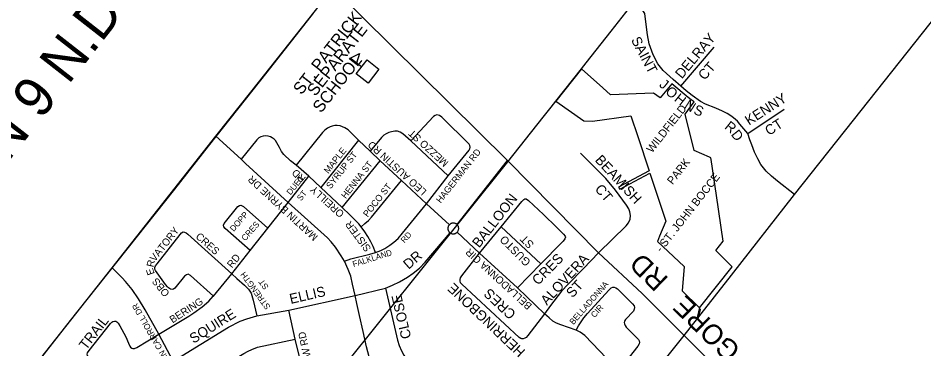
# Model space of a CAD drawing. Extents: x 586326 to 623965, y 4819854 to 4857850.
# Drawn here: x 601554 to 603818, y 4851722 to 4852549 of the extents above; entities that cross this region are included whole.
import ezdxf

# ---------------------------------------------------------------- set-up
doc = ezdxf.new("R2010")
doc.units = 0
for name, color, linetype in [('Lots_Concessions', 7, 'Continuous'), ('Major Rds and Hwys', 7, 'Continuous'), ('Major Rds Lbls', 7, 'Continuous'), ('Minor Rd Lbls', 7, 'Continuous'), ('Minor Rds', 7, 'Continuous'), ('Municipal Bdry', 7, 'Continuous'), ('Park Lbls', 7, 'Continuous'), ('Park Outlines', 7, 'Continuous'), ('Proposed Secondary Rds', 7, 'Continuous'), ('School Syms_Lbls', 7, 'Continuous'), ('Secondary Rds Lbls', 7, 'Continuous')]:
    doc.layers.add(name, color=color, linetype=linetype)

msp = doc.modelspace()

# ---------------------------------------------------------------- linework, layer by layer
at = {"layer": 'Lots_Concessions'}
for p, q in [((603035.9, 4852515.8), (603091, 4852586.1)), ((602986, 4852452.7), (603035.9, 4852515.8)), ((602973.5, 4852436.9), (602986, 4852452.7)), ((602961.8, 4852422), (602973.5, 4852436.9)), ((602898, 4852341.2), (602961.8, 4852422)), ((602886.2, 4852326.1), (602898, 4852341.2)), ((602866.3, 4852301), (602886.2, 4852326.1)), ((602778.2, 4852189.6), (602866.3, 4852301)), ((602358.1, 4851665.6), (602777.6, 4852189.1))]:
    msp.add_line(p, q, dxfattribs=at)
at = {"layer": 'Major Rds and Hwys'}
for points in [[(603641.7, 4852294), (604066.9, 4852830.6)], [(602048.3, 4852253.2), (602135.8, 4852364), (602341.6, 4852624.7)], [(602777.3, 4852192.7), (602341.6, 4852624.7)], [(603494.1, 4852107.8), (603641.7, 4852294)], [(601789, 4851924.6), (602048.3, 4852253.2)], [(603004.8, 4851961.8), (602777.3, 4852192.7)], [(603218.9, 4851755.4), (603336.6, 4851906.2), (603494.1, 4852107.8)], [(603218.9, 4851755.4), (603166.7, 4851807.1), (603113.3, 4851859.9), (603004.8, 4851961.8)], [(601507, 4851567.3), (601789, 4851924.6)], [(602825, 4851256.7), (602877.7, 4851328.7), (602963.6, 4851436.2), (603218.9, 4851755.4)], [(603436, 4851538.5), (603385.3, 4851588.8), (603218.9, 4851755.4)]]:
    msp.add_lwpolyline(points, dxfattribs=at)
at = {"layer": 'Minor Rds'}
for points in [[(603210.5, 4852378.2), (603190.9, 4852394.9), (603166.1, 4852417.8), (603153.1, 4852434.5), (603141.2, 4852456.9), (603131, 4852484.3), (603126.8, 4852507.3), (603123.6, 4852533.1), (603120.2, 4852559.9), (603109.8, 4852575.8), (603101.3, 4852587.5)], [(603210.5, 4852378.2), (603293.4, 4852476.4)], [(603378, 4852260.1), (603358.1, 4852283.8), (603351.5, 4852290.7), (603341.7, 4852299.5), (603335.6, 4852304.4), (603326.2, 4852310), (603314.1, 4852316.1), (603297.5, 4852323.3), (603272.3, 4852333.6), (603259.7, 4852340.3), (603238.5, 4852355.3), (603223.7, 4852367.3), (603210.5, 4852378.2)], [(603378, 4852260.1), (603468.4, 4852320.7)], [(602629.3, 4852154), (602681.4, 4852218.6), (602683.1, 4852222), (602683.6, 4852225.8), (602683.1, 4852230), (602681.4, 4852234), (602613.4, 4852300.7), (602607.6, 4852305.5), (602603.8, 4852306.4), (602600.5, 4852306.8), (602596.1, 4852305.4), (602592.2, 4852302.4), (602535.7, 4852241.8)], [(602404.8, 4852243.5), (602395.1, 4852253.7), (602385.5, 4852262.9), (602378.7, 4852269.4), (602371, 4852274.2), (602364.9, 4852277.2), (602358.7, 4852279.1), (602351.7, 4852280.6), (602345.7, 4852280.4), (602339.4, 4852278.7), (602334, 4852276.8), (602327, 4852273.2), (602320.9, 4852268.9), (602315.2, 4852262.9), (602249.2, 4852180.7)], [(602535.7, 4852241.8), (602522.4, 4852253.9), (602515.6, 4852259.2), (602508.9, 4852263.6), (602502.3, 4852265.9), (602495.4, 4852266), (602487.5, 4852264.7), (602480.8, 4852262.8), (602474, 4852259.3), (602468, 4852255.7), (602462.5, 4852250.1), (602433.6, 4852215.8)], [(602249.2, 4852180.7), (602235.1, 4852192.2), (602218.4, 4852208), (602212.6, 4852214.9), (602209.9, 4852219.9), (602207.7, 4852225.5), (602197.3, 4852243), (602194.1, 4852246), (602189.3, 4852249.1), (602185.1, 4852251.6), (602179.3, 4852253.6), (602172.6, 4852254.3), (602166.8, 4852253.6), (602160.8, 4852252.2), (602155.8, 4852249.1), (602151.1, 4852244.4), (602111.8, 4852196)], [(602404.8, 4852243.5), (602310.6, 4852125.2)], [(602433.6, 4852215.8), (602404.8, 4852243.5)], [(603494.1, 4852107.8), (603451.8, 4852141.1), (603436.7, 4852153.8), (603423.9, 4852166.4), (603410.5, 4852183.1), (603402.6, 4852196.9), (603394.4, 4852214), (603388, 4852231.8), (603382.9, 4852244.4), (603378, 4852260.1)], [(602629.3, 4852154), (602535.7, 4852241.8)], [(602459.2, 4852192.3), (602433.6, 4852215.8)], [(603004.8, 4851961.8), (603073.8, 4852029.5), (603079.7, 4852036.7), (603083.3, 4852046.2), (603084.7, 4852055.4), (603082.9, 4852064.4), (603080.4, 4852072.1), (603074.8, 4852081.3), (603046.7, 4852118.5), (603022.8, 4852147.7), (602959.5, 4852211.4)], [(602281, 4852153.3), (602249.2, 4852180.7)], [(602363.8, 4852075.1), (602459.2, 4852192.3)], [(602512.1, 4852142.6), (602459.2, 4852192.3)], [(602229.3, 4852088.1), (602281, 4852153.3)], [(602310.6, 4852125.2), (602281, 4852153.3)], [(602574.9, 4852084.3), (602629.3, 4852154)], [(602411.2, 4852026.9), (602421, 4852034.9), (602429.5, 4852042.4), (602437.3, 4852051), (602512.1, 4852142.6)], [(602574.9, 4852084.3), (602512.1, 4852142.6)], [(602363.8, 4852075.1), (602310.6, 4852125.2)], [(602178.3, 4852023.7), (602229.3, 4852088.1)], [(602447.5, 4851963.1), (602461, 4851968.1), (602470.3, 4851972.7), (602483.3, 4851980.8), (602493.4, 4851988.2), (602503.7, 4851997.7), (602514.8, 4852010.7), (602574.9, 4852084.3)], [(602631.9, 4852032.3), (602574.9, 4852084.3)], [(602761.7, 4852026.7), (602813.1, 4852090.5), (602817.7, 4852095), (602820.6, 4852096.8), (602823.9, 4852097), (602829.5, 4852093), (602866.8, 4852057.5)], [(602133.8, 4851967.4), (602071.6, 4852022.4), (602068.1, 4852026.8), (602067.6, 4852031), (602069.2, 4852035.2), (602103.7, 4852077.9), (602107.6, 4852080.3), (602110.9, 4852081.2), (602114.1, 4852079.8), (602117.2, 4852077.5), (602178.3, 4852023.7)], [(602411.2, 4852026.9), (602405.5, 4852034), (602382.9, 4852057.2), (602363.8, 4852075.1)], [(602866.8, 4852057.5), (602899.3, 4852026)], [(602133.8, 4851967.4), (602178.3, 4852023.7)], [(602447.5, 4851963.1), (602441.6, 4851977.7), (602435.8, 4851989.5), (602428.2, 4852002.7), (602420.6, 4852014.1), (602411.2, 4852026.9)], [(602707.4, 4851960.8), (602761.7, 4852026.7)], [(602860.1, 4851934.7), (602761.7, 4852026.7)], [(602899.3, 4852026), (602917.3, 4852008.2), (602920.9, 4852003.6), (602921.7, 4852001), (602920.3, 4851996.6), (602916.2, 4851991.4), (602912.4, 4851987.2), (602860.1, 4851934.7)], [(602042.1, 4851853.8), (601984.7, 4851905.6), (601979, 4851908.3), (601974.7, 4851907.3), (601970.3, 4851903.5), (601945.7, 4851873.9), (601942.5, 4851870.9), (601939.3, 4851870.5), (601934.7, 4851871.2), (601930.1, 4851874.2), (601927.2, 4851876.8), (601922.6, 4851882.4), (601897.7, 4851917.5), (601895.6, 4851921.4), (601896, 4851924.9), (601897.4, 4851929.3), (601901.6, 4851934.6), (601958.9, 4852008), (601962.8, 4852012.3), (601966.5, 4852014), (601969.9, 4852013.6), (601974, 4852011.8), (601978.6, 4852008.8), (602088.3, 4851909.1)], [(602707.4, 4851960.8), (602651.8, 4852013.9)], [(602088.3, 4851909.1), (602133.8, 4851967.4)], [(602370.1, 4851941), (602386, 4851946.9), (602433.3, 4851958.2), (602447.5, 4851963.1)], [(602869.4, 4851809.4), (602828.3, 4851755.2), (602823.9, 4851750.6), (602820.2, 4851748.4), (602816.4, 4851747), (602813.2, 4851747), (602810.2, 4851747.7), (602806.4, 4851750), (602662.9, 4851883.4), (602659.9, 4851887.3), (602658.6, 4851891.6), (602658.7, 4851895.3), (602659.7, 4851899), (602662.8, 4851904.2), (602707.4, 4851960.8)], [(602802.5, 4851874.1), (602707.4, 4851960.8)], [(603004.8, 4851961.8), (602966.8, 4851922.9), (602928.9, 4851883.2), (602911.9, 4851865.9), (602884.5, 4851830.1), (602869.4, 4851809.4)], [(602860.1, 4851934.7), (602802.5, 4851874.1)], [(602042.1, 4851853.8), (602088.3, 4851909.1)], [(602088.3, 4851909.1), (602100.9, 4851897.8), (602120.2, 4851881), (602130.2, 4851870.8), (602136.9, 4851861), (602142, 4851843.7), (602150.7, 4851804.4)], [(602472, 4851873.5), (602502.4, 4851743.7), (602506.7, 4851730.1), (602512.2, 4851717), (602518, 4851706), (602525.5, 4851693.6), (602532.3, 4851684.6), (602541, 4851675.5), (602557.7, 4851661.1)], [(602869.4, 4851809.4), (602802.5, 4851874.1)], [(602949, 4851768.5), (602954.6, 4851779), (602968.1, 4851799.4), (602976.7, 4851809.9), (603030.7, 4851868.8), (603036.5, 4851874.4), (603040.7, 4851875.8), (603044.1, 4851875.8), (603048, 4851874.6), (603051.7, 4851872.1), (603089.9, 4851834.3), (603093.6, 4851829.5), (603094.6, 4851825.1), (603093.7, 4851820.8), (603091.6, 4851816.2), (603071.9, 4851794.8)], [(601906.2, 4851758.7), (601980.9, 4851803.7), (601993.4, 4851811.7), (602014.3, 4851826.7), (602030.6, 4851841.4), (602041.7, 4851853.4), (602042.1, 4851853.8)], [(602247, 4851745.8), (602231, 4851818.7)], [(601848.1, 4851608.8), (601736.4, 4851695.1), (601730.5, 4851701.1), (601727.6, 4851705.1), (601726.6, 4851708.2), (601727.7, 4851712), (601731.8, 4851717.9), (601785, 4851785.4), (601788.5, 4851788.7), (601791.3, 4851790.4), (601795, 4851790.9), (601798.3, 4851790.7), (601801.2, 4851789.2), (601804.4, 4851785.9), (601808.3, 4851779.5), (601823.8, 4851751.8), (601829.8, 4851736.4), (601833.3, 4851728.9), (601835.4, 4851726), (601838.7, 4851723.5), (601841.2, 4851723), (601845.4, 4851723.1), (601850.7, 4851725.5), (601906.2, 4851758.7)], [(602949, 4851768.5), (602910.4, 4851781.9), (602899.5, 4851786.3), (602890.8, 4851791.4), (602881.2, 4851799.1), (602869.4, 4851809.4)], [(603071.9, 4851794.8), (603069.9, 4851791.3), (603068.9, 4851788), (603069.4, 4851784), (603070.8, 4851780.6), (603074.1, 4851776), (603100.8, 4851748.8), (603104.2, 4851745.3), (603106.2, 4851741.7), (603106.8, 4851737.9), (603106.1, 4851734.4), (603103.2, 4851728.8), (603062.7, 4851677.6), (603059.1, 4851674.8), (603054.6, 4851673.5), (603051.3, 4851673.6), (603047.6, 4851675.1), (603042.6, 4851679.1), (602970.8, 4851754.8), (602964.3, 4851759.5), (602958.5, 4851763.6), (602949, 4851768.5)], [(601978.8, 4851625.9), (602118.1, 4851710), (602128.8, 4851715.9), (602138.3, 4851720.6), (602152.8, 4851726), (602247, 4851745.8)], [(602264, 4851675), (602247, 4851745.8)]]:
    msp.add_lwpolyline(points, dxfattribs=at)
at = {"layer": 'Municipal Bdry'}
for p, q in [((602291.7, 4852561), (602176, 4852414)), ((602176, 4852414), (602029.3, 4852228.3)), ((602029.3, 4852228.3), (601944.7, 4852121.3)), ((601944.7, 4852121.3), (601826, 4851971.3)), ((601826, 4851971.3), (601748.3, 4851873.3)), ((601748.3, 4851873.3), (601684.7, 4851793)), ((601684.7, 4851793), (601609, 4851697))]:
    msp.add_line(p, q, dxfattribs=at)
at = {"layer": 'Park Outlines'}
msp.add_lwpolyline([(602961.8, 4852422), (602898, 4852341.2), (602968, 4852292.2), (602989.4, 4852291.3), (603085.3, 4852304.6), (603102.6, 4852252.5), (603130.8, 4852167.2), (603054.2, 4852126.1), (603057.9, 4852121.2), (603132.7, 4852161.3), (603172.4, 4852041.4), (603157.2, 4852003.2), (603152.2, 4851990.4), (603218.6, 4851927.6), (603213.8, 4851866.9), (603257.2, 4851824.1), (603338.5, 4851926.9), (603297.4, 4851967.5), (603315.9, 4851991), (603299, 4852105.5), (603285.8, 4852195.2), (603285.2, 4852199.6), (603282.3, 4852200.8), (603243.2, 4852217.7), (603220.7, 4852308.6), (603243.3, 4852339.2), (603235.9, 4852344.6), (603228.8, 4852350.4), (603188, 4852384.7), (603158.5, 4852349.8), (603142, 4852360.7), (603034.7, 4852356.9), (603015.4, 4852374.2)], close=True, dxfattribs=at)
at = {"layer": 'Proposed Secondary Rds'}
for points in [[(602111.8, 4852196), (602048.3, 4852253.2)], [(602229.3, 4852088.1), (602122.6, 4852185.5), (602111.8, 4852196)], [(602651.3, 4852032.4), (602777.3, 4852192.7)], [(602370.1, 4851941), (602361.9, 4851954.4), (602347.5, 4851975.9), (602336.3, 4851989.6), (602327, 4851999.1), (602229.3, 4852088.1)], [(602631.9, 4852032.3), (602631.1, 4852031.4), (602630.4, 4852030.4), (602629.8, 4852029.4), (602629.2, 4852028.3), (602628.8, 4852027.2), (602628.5, 4852026.1), (602628.2, 4852024.9), (602628.1, 4852023.7), (602628.1, 4852022.5), (602628.2, 4852021.3), (602628.4, 4852020.1), (602628.7, 4852019), (602629.1, 4852017.8), (602629.6, 4852016.7), (602630.2, 4852015.7), (602630.8, 4852014.7), (602631.6, 4852013.8), (602632.4, 4852012.9), (602633.4, 4852012.2), (602634.3, 4852011.5)], [(602651.3, 4852032.4), (602650.4, 4852033.2), (602649.4, 4852034), (602648.4, 4852034.6), (602647.4, 4852035.2), (602646.3, 4852035.6), (602645.1, 4852036), (602643.9, 4852036.2), (602642.8, 4852036.4), (602641.6, 4852036.4), (602640.4, 4852036.4), (602639.2, 4852036.2), (602638, 4852035.9), (602636.9, 4852035.6), (602635.8, 4852035.1), (602634.7, 4852034.5), (602633.7, 4852033.9), (602632.8, 4852033.1), (602631.9, 4852032.3)], [(602651.8, 4852013.9), (602652.5, 4852014.8), (602653.3, 4852015.9), (602653.8, 4852016.9), (602654.3, 4852018), (602654.7, 4852019.2), (602655, 4852020.3), (602655.2, 4852021.5), (602655.2, 4852022.7), (602655.2, 4852023.9), (602655, 4852025.1), (602654.8, 4852026.3), (602654.4, 4852027.4), (602654, 4852028.5), (602653.4, 4852029.6), (602652.8, 4852030.6), (602652.1, 4852031.5), (602651.3, 4852032.4)], [(602472, 4851873.5), (602489.4, 4851880.8), (602507.5, 4851889.8), (602526.9, 4851901.1), (602541.7, 4851910.8), (602557.6, 4851923.8), (602571.5, 4851938.5), (602634.3, 4852011.5)], [(602634.3, 4852011.5), (602635.4, 4852010.9), (602636.5, 4852010.3), (602637.6, 4852009.9), (602638.7, 4852009.6), (602639.9, 4852009.4), (602641.1, 4852009.3), (602642.3, 4852009.3), (602643.5, 4852009.4), (602644.7, 4852009.6), (602645.8, 4852010), (602647, 4852010.4), (602648, 4852010.9), (602649.1, 4852011.5), (602650, 4852012.2), (602651, 4852013), (602651.8, 4852013.9)], [(602396.3, 4851855.2), (602390.1, 4851883.8), (602385.3, 4851903.6), (602379.2, 4851920), (602370.1, 4851941)], [(601906.2, 4851758.7), (601871.7, 4851819.3), (601854.8, 4851847), (601839, 4851869.9), (601823, 4851890.1), (601814.5, 4851899.7), (601789, 4851924.6)], [(602396.3, 4851855.2), (602472, 4851873.5)], [(602231, 4851818.7), (602396.3, 4851855.2)], [(602431.3, 4851701.8), (602425.1, 4851726.5), (602416.4, 4851765.1), (602407.7, 4851805.4), (602400.6, 4851835.1), (602396.3, 4851855.2)], [(602150.7, 4851804.4), (602231, 4851818.7)], [(601942.1, 4851691.1), (602080.1, 4851776.2), (602108.9, 4851790.9), (602126.2, 4851797), (602150.7, 4851804.4)], [(601942.1, 4851691.1), (601906.2, 4851758.7)]]:
    msp.add_lwpolyline(points, dxfattribs=at)
at = {"layer": 'School Syms_Lbls'}
msp.add_line((602412.7, 4852426.7), (602384.3, 4852448.9), dxfattribs=at)
for points in [[(602384.3, 4852448.9), (602407, 4852460), (602400.1, 4852436.5)], [(602399, 4852409.3), (602426.3, 4852444.2), (602455.9, 4852421.1), (602428.6, 4852386.2)]]:
    msp.add_lwpolyline(points, close=True, dxfattribs=at)

# ---------------------------------------------------------------- texts
at = {"layer": 'Lots_Concessions'}
msp.add_text('CN 9 N.D.', height=100, rotation=52, dxfattribs=at).set_placement((601469.3, 4852111.1))
at = {"layer": 'Major Rds Lbls'}
msp.add_text('THE       GORE   RD', height=49.998, rotation=135.7283, dxfattribs=at).set_placement((603551.5, 4851537.4))
at = {"layer": 'Minor Rd Lbls'}
for s, height, rotation, p in [('SAINT', 25, 297.646, (603085.2, 4852494.4)), ('DELRAY', 25, 50.0899, (603212.9, 4852395.4)), ('CT', 25, 48.8713, (603269.8, 4852391.8)), ('J', 25, 321.8428, (603154.5, 4852379.1)), ('O', 25, 321.5463, (603169.7, 4852361.3)), ('H', 25, 321.5463, (603191.9, 4852343.2)), ('KENNY', 25, 32.692, (603380.7, 4852279.6)), ('N', 25, 327.2648, (603216.9, 4852325.4)), ('S', 25, 337.9321, (603240.2, 4852310.2)), ('R', 25, 321.7099, (603317.7, 4852273.8)), ('CT', 25, 32.692, (603430.6, 4852253.9)), ('MEZZO ST', 18.23, 137.6386, (602631.2, 4852188.6)), ('D', 25, 307.9988, (603334.4, 4852257.4)), ('MAPLE', 16.4, 51.8014, (602329.7, 4852158.6)), ('LEO AUSTIN RD', 18.226, 137.6386, (602576.5, 4852117)), ('HAGERMAN RD', 16.404, 51.8014, (602610.2, 4852084.7)), ('SYRUP ST', 16.4, 51.8014, (602335.2, 4852120.4)), ('BEAMISH', 24.98, 312.7554, (602994.2, 4852192.6)), ('HENNA ST', 16.4, 51.8014, (602372.9, 4852095.9)), ('DUET ', 15, 51.274, (602235.2, 4852105.2)), ('OREILLY    RD', 18.226, 137.6386, (602370.7, 4852061.6)), ('POCO ST', 16.4, 51.8014, (602427.6, 4852049.8)), ('CT', 25, 310.9699, (602993.9, 4852120.3)), ('ST', 15, 51.274, (602261.3, 4852090.5)), ('BALLOON', 25, 52.0267, (602706.4, 4851972.7)), ('DOPP', 15, 48.5509, (602093, 4852013.9)), ('CRES', 15, 48.5509, (602121.7, 4851990.4)), ('SISTER', 18.23, 126.7463, (602437.4, 4851973.1)), ('VATORY', 18.23, 52.0267, (601896.1, 4851938.4)), ('CRES', 18.23, 318.5509, (601996.4, 4852000.4)), ('RD', 14.76, 47.6437, (602519.6, 4851985.3)), ('GUSTO ', 19.85, 134.9102, (602836.7, 4851940.3)), ('ST', 19.85, 134.9102, (602844.9, 4851984.3)), ('BELLADONNA CIR', 18.226, 137.6386, (602839.7, 4851831.3)), ('RD', 18.23, 50.6388, (602088.6, 4851922.6)), ('FALKLAND ', 14.76, 17.26, (602392.5, 4851926.1)), ('CRES', 25, 45.4171, (602853.6, 4851879.4)), ('ALOVERA', 25, 47.5167, (602875.7, 4851829)), ('R', 18.2, 77.0423, (601892.6, 4851924.9)), ('E', 18.2, 108.691, (601895.8, 4851909.8)), ('STRENGTH', 15, 125.949, (602185.8, 4851826.9)), ('OBS', 18.23, 129.2715, (601934, 4851861.2)), ('ST', 15, 125.949, (602181.4, 4851876.8)), ('HERRINGBONE', 25.002, 136.5441, (602823.1, 4851717.1)), ('ST', 25, 47.5167, (602939.5, 4851847.8)), ('BELLADONNA', 15, 48.9138, (602941.9, 4851781)), ('CLOSE', 25, 103.1073, (602536.9, 4851749.9)), ('CRES', 25, 136.5441, (602800.1, 4851811.2)), ('BERING', 18.23, 32.9392, (601940.2, 4851785.2)), ('CIR', 15, 48.9138, (602995.1, 4851798.5)), ('TRAIL', 25, 52.0267, (601724.1, 4851717.4)), ('LANDVIEW RD', 18.227, 102.5949, (602308.3, 4851601))]:
    msp.add_text(s, height=height, rotation=rotation, dxfattribs=at).set_placement(p)
at = {"layer": 'Park Lbls'}
for s, height, p in [('WILDFIELD', 19.99, (603138.4, 4852210.1)), ('PARK', 19.99, (603189.8, 4852130.9)), ('- ST. JOHN BOCCE', 19.992, (603161.2, 4851961.8))]:
    msp.add_text(s, height=height, rotation=52, dxfattribs=at).set_placement(p)
at = {"layer": 'School Syms_Lbls'}
for s, p in [('ST. PATRICK', (602262.4, 4852355.2)), ('SEPARATE', (602297.1, 4852351.4)), ('SCHOOL', (602311.2, 4852309.7))]:
    msp.add_text(s, height=30, rotation=52, dxfattribs=at).set_placement(p)
at = {"layer": 'Secondary Rds Lbls'}
for s, height, rotation, p in [('MARTIN BYRNE DR', 18.226, 137.3856, (602305.1, 4852003.5)), ('DR', 25, 41.0615, (602530, 4851919.3)), ('ELLIS', 25, 13.0409, (602235.6, 4851834)), ('JOHN CARROLL DR', 15, 119.7762, (601945.2, 4851672.8)), ('SQUIRE', 25, 32.2639, (601992.6, 4851734.3))]:
    msp.add_text(s, height=height, rotation=rotation, dxfattribs=at).set_placement(p)

doc.saveas('drawing.dxf')
